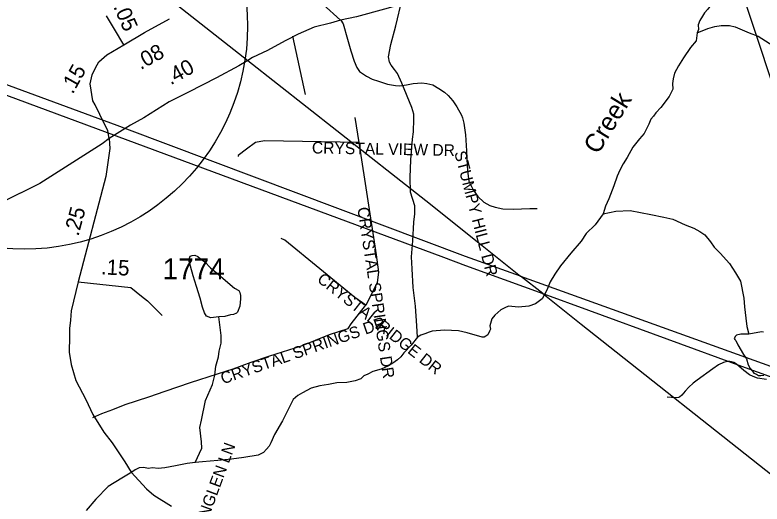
# Model space of a CAD drawing. Extents: x 1950930 to 2061844, y 904556 to 1017002.
# Drawn here: x 2016562 to 2022647, y 935305 to 939293 of the extents above; entities that cross this region are included whole.
import ezdxf

# ---------------------------------------------------------------- set-up
doc = ezdxf.new("R2010")
doc.units = 0
for name, color, linetype in [('Exist Hydrographic Creek Single Shore', 7, 'Continuous'), ('Exist Hydrographic Creek Single Shore Label', 7, 'Continuous'), ('Exist Hydrographic Misc Water Feature', 7, 'Continuous'), ('Exist Road Blue Ridge Parkway', 7, 'Continuous'), ('Exist Road Non-System Type 51', 7, 'Continuous'), ('Exist Road Non-System Type 51 Label', 7, 'Continuous'), ('Exist Road Primary US Structure Standard Bridge CELL', 7, 'Continuous'), ('Exist Road Secondary Type 51 Attributed', 7, 'Continuous'), ('Exist Road Secondary Type 51 Number Label', 7, 'Continuous'), ('Exist Utilities Electrical Transmission Line', 7, 'Continuous')]:
    doc.layers.add(name, color=color, linetype=linetype)

msp = doc.modelspace()

# ---------------------------------------------------------------- linework, layer by layer
at = {"layer": 'Exist Hydrographic Creek Single Shore'}
for points in [[(2022536.6, 939890.9), (2022488.6, 939823), (2022424.8, 939739), (2022352.9, 939638.8), (2022326.7, 939594.7), (2022300.9, 939554.8), (2022292.7, 939522.9), (2022292.9, 939482.8), (2022276.8, 939434.9), (2022233, 939378.7), (2022204.9, 939338.6), (2022179, 939310.6), (2022161.1, 939282.7), (2022141, 939246.7), (2022125.1, 939210.6), (2022128.9, 939172.8), (2022116.9, 939146.8)], [(2019840.6, 936665), (2019836.3, 936757), (2019824.2, 936917.1), (2019804.1, 937071.1), (2019796, 937223.2), (2019792.1, 937319.1), (2019802.1, 937451.1), (2019811.8, 937603.2), (2019819.8, 937671.3), (2019817.8, 937735.3), (2019783.7, 937847.3), (2019779.6, 937967.2), (2019785.5, 938111.1), (2019793.5, 938211.4), (2019799.5, 938279.2), (2019807.3, 938339.4), (2019811.5, 938443.3), (2019811.3, 938483.4), (2019795.4, 938539.2), (2019713.1, 938735.1), (2019677.1, 938815.3), (2019653.1, 938847.3), (2019625, 938883), (2019613, 938907.2), (2019605, 938951), (2019622.9, 939051.1), (2019665.1, 939203.1), (2019716.9, 939423.2)], [(2022116.9, 939146.8), (2022109, 939082.6), (2022063.2, 939026.5), (2022007, 938942.7), (2021965.3, 938878.5), (2021933.2, 938818.5), (2021921.4, 938770.5), (2021917.4, 938734.5), (2021921.3, 938686.5), (2021889.2, 938626.4), (2021821.4, 938538.6), (2021781.5, 938494.5), (2021763.5, 938466.3), (2021741.3, 938442.5), (2021725.4, 938402.4), (2021685.5, 938326.5), (2021647.5, 938282.3), (2021595.5, 938214.4), (2021547.5, 938130.1), (2021515.6, 938078.3), (2021487.6, 938026.3), (2021467.6, 937978.2), (2021439.7, 937898), (2021399.8, 937794.2), (2021371.9, 937734), (2021351.9, 937670.1)], [(2021351.9, 937670.1), (2021288.1, 937582.2), (2021214.1, 937509.9), (2021174, 937448), (2021088, 937350), (2021006.1, 937245.7), (2020958.1, 937177.8), (2020922.1, 937117.9), (2020894.1, 937049.8), (2020874.3, 937013.8), (2020856.2, 936977.8), (2020802.2, 936937.9), (2020746.3, 936917.7), (2020662.5, 936909.6), (2020582.2, 936917.5), (2020550.5, 936905.7), (2020520.3, 936889.6), (2020470.5, 936845.6), (2020446.5, 936813.6), (2020430.3, 936757.5), (2020434.3, 936729.6), (2020426.4, 936713.6), (2020414.6, 936683.4), (2020398.3, 936673.5), (2020382.4, 936665.6), (2020366.3, 936665.7), (2020244.3, 936701.3), (2020174.5, 936717.5), (2020060.3, 936721.2), (2019960.4, 936713.1), (2019934.3, 936705.1), (2019900.6, 936693.3), (2019868.5, 936681.2), (2019840.6, 936665)], [(2019840.6, 936665), (2019788.4, 936599.2), (2019728.7, 936537.1), (2019704.4, 936505.1), (2019676.7, 936481.1), (2019640.6, 936452.9), (2019604.5, 936433), (2019544.5, 936405), (2019476.5, 936385.1), (2019436.7, 936364.9), (2019404.5, 936348.9), (2019378.8, 936326.7), (2019332.8, 936309), (2019264.6, 936296.9), (2019184.8, 936292.7), (2019116.6, 936280.6), (2019044.8, 936268.7), (2018974.8, 936248.5), (2018904.8, 936212.5), (2018864.6, 936188.7), (2018828.9, 936156.6), (2018741, 935984.5), (2018675, 935872.3), (2018645, 935804.4), (2018633, 935776.4), (2018611.1, 935752.2), (2018586.9, 935724.5), (2018542.9, 935704.4), (2018426.9, 935684.2), (2018325, 935672.2), (2018213.1, 935660.1), (2018089.2, 935648.2), (2018029, 935644.2)], [(2018029, 935644.2), (2017964.9, 935636), (2017869, 935616), (2017783, 935599.7), (2017727.1, 935595.9), (2017682.9, 935599.8), (2017647, 935595.6), (2017611.1, 935603.9), (2017574.9, 935599.7), (2017541.1, 935583.7), (2017513.2, 935563.6), (2017433.1, 935515.7), (2017321.1, 935447.5), (2017221.1, 935343.5), (2017143.1, 935251.3)]]:
    msp.add_lwpolyline(points, dxfattribs=at)
at = {"layer": 'Exist Hydrographic Misc Water Feature'}
for points in [[(2022116.9, 939146.8), (2022204.9, 939182.7), (2022261.1, 939198.6), (2022313.1, 939206.7), (2022381, 939207), (2022429, 939194.8), (2022540.9, 939146.9), (2022615.1, 939119.1), (2022705.2, 939063.1), (2022785.1, 939008.9), (2022861.1, 938969), (2022953.1, 938909.3), (2023069.3, 938817.3)], [(2021351.9, 937670.1), (2021455.7, 937692.3), (2021572, 937698.4), (2021742, 937666.3), (2021845.9, 937642.5), (2021920, 937626.5), (2022021.8, 937582.4), (2022089.8, 937554.4), (2022140.1, 937526.5), (2022181.9, 937498.7), (2022226, 937442.7), (2022257.9, 937398.7), (2022306.2, 937350.8), (2022382.2, 937266.8), (2022430.2, 937190.7), (2022470.1, 937122.9), (2022498.4, 936982.9), (2022502.5, 936912.9), (2022514.4, 936820.7), (2022522.5, 936752.6), (2022538.6, 936688.6)], [(2018222.3, 936832.5), (2018158.5, 936824.3), (2018122.6, 936836.2), (2018106.6, 936864.3), (2018088.2, 936910), (2018070.1, 936982.2), (2018040.2, 937078.5), (2018014.5, 937166.5), (2017978, 937292), (2017990.1, 937326.4), (2018006.1, 937330.4), (2018026.4, 937334.3), (2018050.2, 937322.1), (2018070.1, 937306.1), (2018108.5, 937278.4), (2018154.4, 937230.4), (2018214.3, 937182.3), (2018278, 937126.4), (2018350.2, 937064.2), (2018386.3, 937046.6), (2018394.7, 937030.3), (2018398.4, 937006.2), (2018398.4, 936978.2), (2018394.3, 936918.3), (2018374.6, 936868.6), (2018366.8, 936860.4), (2018342.6, 936850.4), (2018318.6, 936846.3), (2018270.2, 936834.6), (2018222.3, 936832.5)], [(2018029, 935644.2), (2018084.9, 935760.2), (2018081.1, 935812.1), (2018068.7, 935928.2), (2018080.8, 935988), (2018114.6, 936148.1), (2018170.5, 936280.2), (2018190.5, 936356.2), (2018198.5, 936428.3), (2018218.5, 936504.3), (2018226.4, 936552.1), (2018242.4, 936616.1), (2018242.5, 936680.1), (2018222.3, 936832.1)], [(2022658.4, 936704.9), (2022642.4, 936708.8), (2022538.6, 936688.6)], [(2022538.6, 936688.6), (2022472.6, 936688.7), (2022438.4, 936682.8), (2022430.6, 936674.8), (2022420.4, 936654.7), (2022424.5, 936646.7), (2022432.5, 936638.7), (2022448.5, 936602.9), (2022494.5, 936524.8), (2022518.7, 936488.9), (2022532.8, 936440.7), (2022548.5, 936408.8), (2022568.8, 936388.7), (2022580.6, 936372.7), (2022600.8, 936364.8), (2022616.6, 936353), (2022636.6, 936352.9), (2022660.7, 936357)]]:
    msp.add_lwpolyline(points, dxfattribs=at)
at = {"layer": 'Exist Road Blue Ridge Parkway'}
msp.add_circle((2016639.1, 939200), 1817, dxfattribs=at)
at = {"layer": 'Exist Road Non-System Type 51'}
msp.add_line((2018823, 939119.5), (2018926.1, 938645.1), dxfattribs=at)
for points in [[(2019216.6, 939250.8), (2019235.1, 939218.8), (2019270.5, 939094.2), (2019297.1, 938999.9), (2019324.5, 938915.6), (2019345.5, 938864.7), (2019369.1, 938830.6), (2019424.2, 938794), (2019471.4, 938769.8), (2019522.9, 938751.8), (2019594.9, 938728.2), (2019661.2, 938715.9), (2019697.1, 938715.2), (2019751.1, 938722.1), (2019805.8, 938733.2), (2019876.4, 938738.2), (2019917.4, 938734.5), (2019965.8, 938722.7), (2020014.8, 938693.6), (2020060, 938661.9), (2020089.8, 938635.2), (2020127.6, 938592.4), (2020161.6, 938542.9), (2020200.1, 938475.2), (2020207.6, 938452.3), (2020217.6, 938410.6), (2020232.1, 938314.9), (2020240.6, 938184.1), (2020244.2, 938062.9), (2020250.2, 937998.7), (2020257.6, 937938.1), (2020292.8, 937865.5), (2020331.5, 937811), (2020381.1, 937767.4), (2020428.4, 937739.5), (2020473.1, 937725), (2020535, 937712.9), (2020619.8, 937709.2), (2020755.4, 937714.1), (2020814.8, 937715.2)], [(2019365.5, 938251.4), (2019334.1, 938456.2), (2019334.1, 938456.2)], [(2019365.5, 938251.4), (2018593.2, 938265.6), (2018520, 938252.2), (2018446.8, 938199), (2018380.2, 938145.8), (2018380.2, 938139.1)], [(2019419.6, 936926.4), (2019422.5, 936930.1), (2019515.6, 937111.7), (2019525.5, 937195.1), (2019505.9, 937337.4), (2019365.5, 938251.4)], [(2019419.6, 936926.4), (2019329.2, 936989), (2018760, 937455.2), (2018730.5, 937469.9)], [(2017195, 936010.9), (2017268.8, 936043.4), (2017359.2, 936075), (2017459.6, 936116.1), (2017651.2, 936177.7), (2017784.4, 936225.9), (2017991.5, 936294.7), (2018212.2, 936365.9), (2018339.1, 936407.5), (2018485.8, 936461.5), (2018637.2, 936514), (2018895.8, 936593.5), (2019124.8, 936687.4), (2019274.9, 936736.3), (2019299.8, 936773.1), (2019417, 936923.2), (2019419.6, 936926.4)], [(2022683.6, 936319.2), (2022608.5, 936331.9), (2022573.1, 936344), (2022544.5, 936358.8), (2022498.8, 936393.8), (2022438.5, 936444.2), (2022416.1, 936458.5), (2022398.6, 936464.8), (2022384.2, 936467.5), (2022367.2, 936468.4), (2022352.9, 936465.7), (2022333.1, 936460.3), (2022292.4, 936440.6), (2022246.9, 936408.1), (2022117.9, 936314), (2022085.9, 936289.6), (2022049.1, 936257.8), (2022020.9, 936226.4), (2021993.5, 936191.9), (2021975.4, 936175.1), (2021966.4, 936173.3), (2021950.8, 936170.6), (2021908.6, 936172.4), (2021872.8, 936176.9)]]:
    msp.add_lwpolyline(points, dxfattribs=at)
at = {"layer": 'Exist Road Secondary Type 51 Attributed'}
for points in [[(2019213.8, 939251.1), (2019069.8, 939380.9), (2018919.3, 939502.9), (2018787.2, 939608), (2018594.6, 939735.9), (2018496.1, 939796.9), (2018368.2, 939868.7), (2018272, 939913.9), (2018226.8, 939941)], [(2020555.7, 939644.1), (2020373.6, 939574.8), (2020120.9, 939496.5), (2019862.9, 939425), (2019572.6, 939340.7), (2019343.9, 939275.9), (2019213.8, 939251.1)], [(2017449, 939048.7), (2017374, 939177.7), (2017306.7, 939285.5)], [(2019213.8, 939251.1), (2019133, 939225.9), (2018999.1, 939192.7), (2018868.2, 939137), (2018762.9, 939081.3), (2018618.5, 939001.5), (2018497.4, 938945.1), (2018457.8, 938921.8), (2018384.5, 938878.8), (2018203.5, 938779.4), (2017974.9, 938663.5), (2017817.8, 938583.4), (2017611.1, 938454), (2017503.6, 938393.5), (2017330.6, 938284.4)], [(2017449, 939048.7), (2017616.4, 939148.8), (2017822, 939262)], [(2017330.6, 938284.4), (2017317.4, 938347.4), (2017252, 938480.3), (2017215.4, 938559.2), (2017195.4, 938593.4), (2017175.2, 938729.5), (2017190.4, 938805.1), (2017217.2, 938860.5), (2017245.8, 938910.9), (2017309.6, 938966.3), (2017449, 939048.7)], [(2017330.6, 938284.4), (2017272.3, 938241.9), (2016765.4, 937918.2), (2016446.2, 937761.9), (2016221.1, 937637.6), (2016012, 937523.4), (2015827.2, 937412.5), (2015744.9, 937370.6), (2015624, 937320.2), (2015525.8, 937272.3), (2015359.6, 937212.8), (2015085.6, 937132)], [(2017330.6, 938284.4), (2017334, 938203.7), (2017301.2, 937975.3), (2017076.2, 937116.1)], [(2017076.2, 937116.1), (2017018.9, 936880.1), (2017014.4, 936803.3), (2017006.8, 936737.1), (2017006.8, 936670.8), (2017004.7, 936542.3), (2017018.6, 936443.3), (2017058.6, 936311.2), (2017139, 936156.2), (2017195.1, 936036.2), (2017285.1, 935892.3), (2017353.3, 935804.3), (2017457.3, 935648.5), (2017509.4, 935564.4), (2017633.4, 935428.6), (2017693.6, 935376.6), (2017837.6, 935288.8)], [(2017076.2, 937116.1), (2017505.1, 937069.7), (2017594, 937000.1), (2017640.4, 936961.4), (2017760.2, 936841.5)]]:
    msp.add_lwpolyline(points, dxfattribs=at)
at = {"layer": 'Exist Utilities Electrical Transmission Line'}
msp.add_line((2020860.5, 937022.7), (2020680.6, 937162.5), dxfattribs=at)
for points in [[(2008887.8, 941712.9), (2009785.9, 941328), (2012656.6, 940071.7), (2016175.5, 938755.8), (2017385.2, 938307.2)], [(2017472.3, 938361), (2017393.7, 938390.5), (2012696.7, 940123.7), (2009065.6, 941712.9)], [(2023665.2, 936086.3), (2023545, 936346.3), (2023476.9, 936530.3), (2023392.8, 936746.1), (2022809.8, 938493.8), (2022231.9, 940239.1)], [(2016904.4, 940143.6), (2016950.7, 940108.3), (2018457.8, 938921.8)], [(2018457.8, 938921.8), (2019908.2, 937780), (2020352.3, 937424.3), (2020680.6, 937162.5)], [(2020680.6, 937162.5), (2020490.4, 937230.4), (2020232.4, 937324.2), (2017472.3, 938361)], [(2017385.2, 938307.2), (2020052.5, 937318.1), (2020232.5, 937250.2), (2020860.5, 937022.7)], [(2020680.6, 937162.5), (2021222.7, 936966.8), (2023665.2, 936086.3)], [(2020860.5, 937022.7), (2021232.6, 936886.8), (2022509, 936417.7), (2023613.2, 936018.4), (2023766.5, 935561.7)], [(2020860.5, 937022.7), (2021174.6, 936772.8), (2022793.6, 935487.8), (2022981.5, 935338.9)]]:
    msp.add_lwpolyline(points, dxfattribs=at)

# ---------------------------------------------------------------- texts
at = {"layer": 'Exist Hydrographic Creek Single Shore Label'}
msp.add_text('Creek', height=150, rotation=58.44303, dxfattribs=at).set_placement((2021310.5, 938148.5))
msp.add_text('Creek', height=150, rotation=58.44303, dxfattribs=at).set_placement((2021310.5, 938148.5))
msp.add_text('Creek', height=150, rotation=58.44303, dxfattribs=at).set_placement((2021310.5, 938148.5))
at = {"layer": 'Exist Road Non-System Type 51 Label'}
for s, rotation, p in [('  CRYSTAL VIEW DR', 358.9517, (2018909.3, 938164.7)), ('  STUMPY HILL DR', 284.6185, (2020121.6, 938239.1)), ('  CRYSTAL SPRINGS DR', 278.6183, (2019339.4, 937789)), ('  CRYSTAL RIDGE DR', 321.72127, (2018960.3, 937167.7)), ('  CRYSTAL SPRINGS DR', 19.22533, (2018189.8, 936257.3)), ('  EDENGLEN LN', 69.81513, (2018025.7, 934875.9))]:
    msp.add_text(s, height=95, rotation=rotation, dxfattribs=at).set_placement(p)
at = {"layer": 'Exist Road Primary US Structure Standard Bridge CELL'}
for s, rotation, p in [('.05', 293.39217, (2017361.5, 939359.8)), ('.08', 28.76498, (2017586, 938842.1)), ('.15', 60.78884, (2017032.3, 938641.2)), ('.40', 28.76498, (2017830.4, 938718.3)), ('.25', 74.83948, (2017078.1, 937483.6)), ('.15', 357.25839, (2017260.1, 937177.6))]:
    msp.add_text(s, height=125, rotation=rotation, dxfattribs=at).set_placement(p)
at = {"layer": 'Exist Road Secondary Type 51 Number Label'}
msp.add_text('1774', height=170, dxfattribs=at).set_placement((2017764.3, 937137))

doc.saveas('drawing.dxf')
